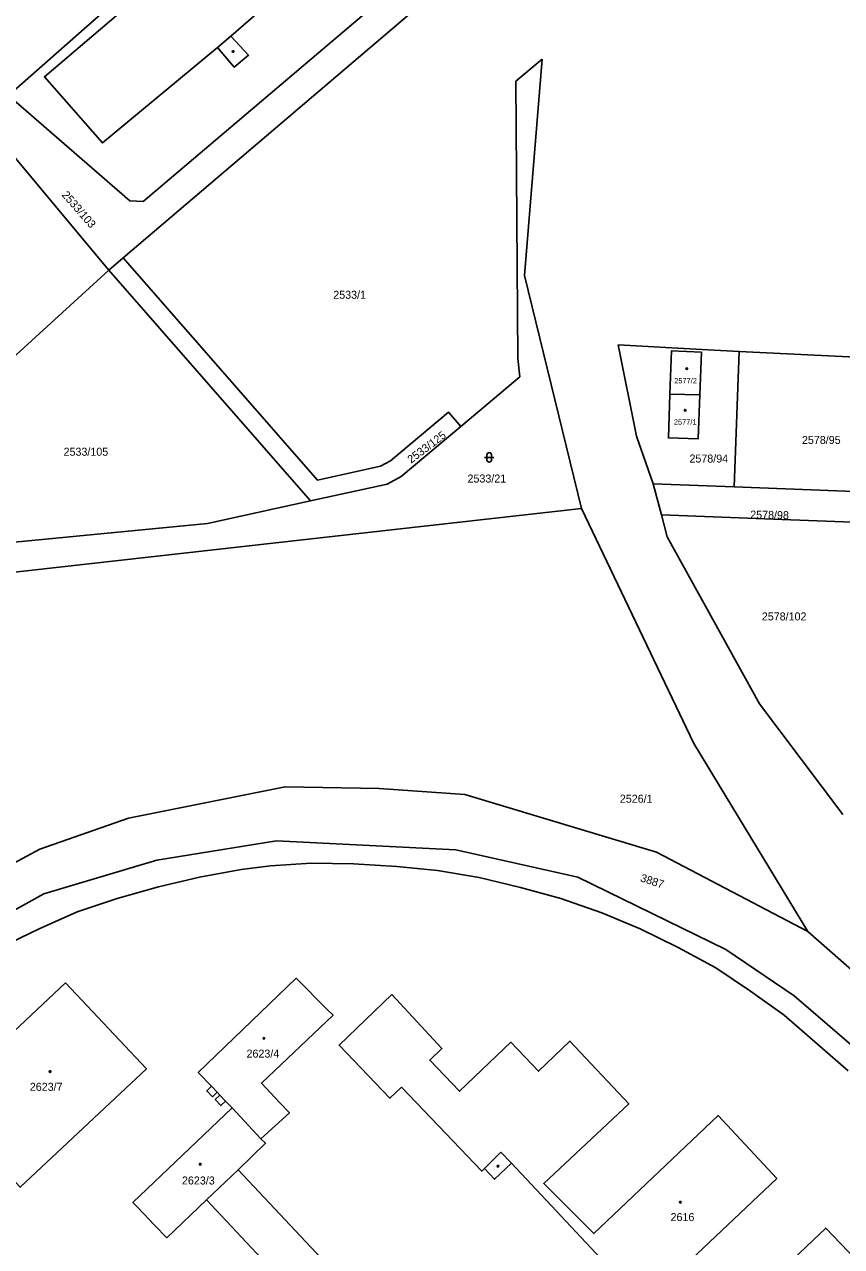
# Model space of a CAD drawing. Extents: x -527335 to -526256, y -1079142 to -1077836.
# Drawn here: x -526978 to -526804.5, y -1078442 to -1078182.5 of the extents above; entities that cross this region are included whole.
import ezdxf

# ---------------------------------------------------------------- set-up
doc = ezdxf.new("R2010")
doc.units = 0
for name, color, linetype in [('Hranice parcel', 7, 'Continuous'), ('Parcelní čísla', 7, 'Continuous'), ('Vnitřní kresba', 7, 'Continuous'), ('Vrstva 54', 7, 'Continuous'), ('Značky budov', 7, 'Continuous'), ('Značky kultur', 7, 'Continuous')]:
    doc.layers.add(name, color=color, linetype=linetype)

msp = doc.modelspace()

# ---------------------------------------------------------------- linework, layer by layer
at = {"layer": 'Hranice parcel'}
for p, q in [((-526981.38, -1078197.54), (-526934.29, -1078155.9)), ((-526986.9, -1078202.54), (-526960.09, -1078234.62)), ((-526960.09, -1078234.62), (-526957.05, -1078232.03)), ((-527018.73, -1078288.14), (-526960.09, -1078234.62)), ((-526917.26, -1078283.66), (-526960.09, -1078234.62)), ((-526851.96, -1078250.53), (-526834.14, -1078251.53)), ((-526834.14, -1078251.53), (-526826.23, -1078251.91)), ((-526827.32, -1078280.7), (-526826.23, -1078251.91)), ((-526826.23, -1078251.91), (-526791.08, -1078253.62)), ((-526834.58, -1078261.11), (-526840.94, -1078261.01)), ((-526844.47, -1078280.03), (-526827.32, -1078280.7)), ((-526842.74, -1078286.62), (-526844.47, -1078280.03)), ((-526827.32, -1078280.7), (-526800.05, -1078281.76)), ((-526859.72, -1078285.25), (-527000.09, -1078301)), ((-526927.79, -1078419.18), (-526933.9, -1078412.6)), ((-526932.6, -1078425.71), (-526939.37, -1078432.13)), ((-526904.09, -1078469.66), (-526939.37, -1078432.13))]:
    msp.add_line(p, q, dxfattribs=at)
for points in [[(-526934.29, -1078155.9), (-526932.31, -1078158.24), (-526973.76, -1078193.55), (-526961.45, -1078207.63), (-526937.02, -1078187.34), (-526933.46, -1078191.55), (-526930.4, -1078188.96), (-526934.17, -1078184.92), (-526906.26, -1078160.64), (-526912.98, -1078152.69), (-526910.61, -1078150.69), (-526917.93, -1078142.08)], [(-526875.76, -1078143.51), (-526875.92, -1078155.05), (-526879.04, -1078163.58), (-526884.75, -1078170.43), (-526957.05, -1078232.03)], [(-526981.38, -1078197.54), (-526955.62, -1078219.94), (-526952.77, -1078220.09), (-526888.56, -1078165.51), (-526884.36, -1078160.44), (-526881.85, -1078153.9), (-526881.76, -1078144.92)], [(-526885.37, -1078267.84), (-526872.82, -1078257.29), (-526873.21, -1078253.38), (-526873.63, -1078194.51), (-526868.06, -1078189.82)], [(-526859.72, -1078285.25), (-526871.79, -1078235.81), (-526868.06, -1078189.82)], [(-526957.05, -1078232.03), (-526915.8, -1078279.24), (-526902.38, -1078276.29), (-526900.29, -1078275.15), (-526887.96, -1078264.78), (-526885.37, -1078267.84)], [(-526844.47, -1078280.03), (-526848.05, -1078269.93), (-526851.96, -1078250.53)], [(-526840.94, -1078261.01), (-526840.63, -1078251.78), (-526834.24, -1078252.07), (-526834.58, -1078261.11)], [(-526834.58, -1078261.11), (-526834.94, -1078270.47), (-526841.25, -1078270.29), (-526840.94, -1078261.01)], [(-526885.37, -1078267.84), (-526898.03, -1078278.48), (-526900.97, -1078280.08), (-526917.26, -1078283.66)], [(-526917.26, -1078283.66), (-526939.14, -1078288.48), (-526991.13, -1078293.46)], [(-526811.67, -1078375.09), (-526835.85, -1078335.15), (-526859.72, -1078285.25)], [(-526842.74, -1078286.62), (-526817.12, -1078287.6), (-526800.3, -1078288.23)], [(-526804.2, -1078350.27), (-526821.9, -1078326.75), (-526841.53, -1078291.28), (-526842.74, -1078286.62)], [(-527008.42, -1078377.49), (-527001.38, -1078371.92), (-526974.73, -1078357.59), (-526955.89, -1078351.06), (-526922.67, -1078344.37), (-526902.66, -1078344.75), (-526884.52, -1078346.04), (-526843.79, -1078358.29), (-526811.67, -1078375.09)], [(-526758.4, -1078472.62), (-526766.27, -1078446.58), (-526780.95, -1078423.56), (-526794.44, -1078407.43), (-526800.43, -1078400.96), (-526814.56, -1078388.75), (-526829.06, -1078378.91), (-526860.51, -1078363.6), (-526886.41, -1078357.78), (-526924.51, -1078355.89), (-526949.93, -1078359.99), (-526973.92, -1078367.12), (-526999.06, -1078381.03), (-527019.7, -1078396.51), (-527044.07, -1078424.46), (-527066.65, -1078463.1), (-527068.91, -1078470.58)], [(-526811.67, -1078375.09), (-526792.46, -1078391.93), (-526770.17, -1078411.49)], [(-526996.03, -1078411.18), (-526969.26, -1078386.03), (-526952.12, -1078404.3), (-526978.92, -1078429.44), (-526996.03, -1078411.18)], [(-526933.9, -1078412.6), (-526935.3, -1078411.13), (-526936.3, -1078412.09), (-526937.48, -1078410.83), (-526936.51, -1078409.89), (-526937.1, -1078409.24), (-526938.08, -1078410.2), (-526939.29, -1078408.96), (-526938.32, -1078407.98), (-526941.1, -1078405.03), (-526920.28, -1078385.05), (-526913.63, -1078391.73), (-526912.45, -1078392.91), (-526927.69, -1078407.3), (-526923.75, -1078411.5), (-526921.74, -1078413.64), (-526927.79, -1078419.18)], [(-526840.79, -1078460.33), (-526841.89, -1078459.21), (-526874.61, -1078424.3), (-526878.19, -1078427.72), (-526880.3, -1078425.42), (-526880.87, -1078425.99), (-526891.66, -1078414.75), (-526897.96, -1078408.2), (-526900.4, -1078410.54), (-526911.2, -1078399.25), (-526900, -1078388.5), (-526889.36, -1078399.98), (-526891.93, -1078402.44), (-526885.63, -1078409.03), (-526874.72, -1078398.65), (-526868.88, -1078404.78), (-526862.16, -1078398.39), (-526849.69, -1078411.69), (-526867.72, -1078428.67), (-526857.08, -1078439.26), (-526830.69, -1078414.21), (-526818.25, -1078427.57), (-526844.26, -1078452.22), (-526838.85, -1078458.45)], [(-526939.37, -1078432.13), (-526947.78, -1078440.15), (-526950.36, -1078437.48), (-526953.96, -1078433.75), (-526954.97, -1078432.7), (-526933.9, -1078412.6)], [(-526927.79, -1078419.18), (-526926.8, -1078420.07), (-526932.6, -1078425.71)], [(-526932.6, -1078425.71), (-526909.39, -1078450.45), (-526905.62, -1078446.98), (-526893.64, -1078459.85), (-526895.29, -1078461.46), (-526897.29, -1078463.32)], [(-526838.85, -1078458.45), (-526834.26, -1078463.18), (-526807.84, -1078438.11), (-526795.26, -1078451.29), (-526823.96, -1078478.68), (-526825.34, -1078477.23)]]:
    msp.add_lwpolyline(points, dxfattribs=at)
at = {"layer": 'Vnitřní kresba'}
for p, q in [((-526934.17, -1078184.92), (-526937.02, -1078187.34)), ((-526940.81, -1078363.6), (-526932, -1078361.92)), ((-526932, -1078361.92), (-526925.74, -1078361.14)), ((-526925.74, -1078361.14), (-526917.12, -1078360.59)), ((-526917.12, -1078360.59), (-526908.16, -1078360.72)), ((-526908.16, -1078360.72), (-526898.95, -1078361.28)), ((-526898.95, -1078361.28), (-526890.27, -1078362.16)), ((-526890.27, -1078362.16), (-526881.43, -1078363.64)), ((-526949.55, -1078365.66), (-526940.81, -1078363.6)), ((-526881.43, -1078363.64), (-526872.65, -1078365.75)), ((-526958.31, -1078368.1), (-526949.55, -1078365.66)), ((-526872.65, -1078365.75), (-526864.1, -1078368.1)), ((-526966.8, -1078370.96), (-526958.31, -1078368.1)), ((-526864.1, -1078368.1), (-526855.41, -1078371.13)), ((-526974.87, -1078374.53), (-526966.8, -1078370.96)), ((-526855.41, -1078371.13), (-526847.27, -1078374.54)), ((-526982.92, -1078378.41), (-526974.87, -1078374.53)), ((-526847.27, -1078374.54), (-526839.2, -1078378.52)), ((-526839.2, -1078378.52), (-526831.16, -1078382.86)), ((-526831.16, -1078382.86), (-526823.85, -1078387.76)), ((-526823.85, -1078387.76), (-526816.66, -1078392.88)), ((-526816.66, -1078392.88), (-526803.07, -1078404.72)), ((-526938.32, -1078407.98), (-526937.1, -1078409.24)), ((-526936.51, -1078409.89), (-526935.3, -1078411.13)), ((-526880.3, -1078425.42), (-526876.81, -1078421.96)), ((-526876.81, -1078421.96), (-526874.61, -1078424.3))]:
    msp.add_line(p, q, dxfattribs=at)
at = {"layer": 'Vrstva 54'}
for points in [[(-527073.97, -1078460.17), (-527053.17, -1078420.48), (-527032.18, -1078397.77), (-527014.31, -1078382.24), (-527013.19, -1078381.27), (-527008.42, -1078377.49), (-527001.38, -1078371.92), (-526974.73, -1078357.59), (-526955.89, -1078351.06), (-526922.67, -1078344.37), (-526902.66, -1078344.75), (-526884.52, -1078346.04), (-526843.79, -1078358.29), (-526811.67, -1078375.09), (-526792.46, -1078391.93), (-526770.17, -1078411.49), (-526749.3, -1078465.23)], [(-526766.27, -1078446.58), (-526780.95, -1078423.56), (-526794.44, -1078407.43), (-526800.43, -1078400.96), (-526814.56, -1078388.75), (-526829.06, -1078378.91), (-526829.06, -1078378.91), (-526860.51, -1078363.6), (-526886.41, -1078357.78), (-526924.51, -1078355.89), (-526949.93, -1078359.99), (-526973.92, -1078367.12), (-526999.06, -1078381.03), (-527019.7, -1078396.51), (-527044.07, -1078424.46), (-527066.65, -1078463.1)]]:
    msp.add_lwpolyline(points, dxfattribs=at)
at = {"layer": 'Značky budov'}
for centre in [(-526933.7, -1078188.2), (-526837.35, -1078255.56), (-526837.69, -1078264.41), (-526927.13, -1078397.82), (-526972.55, -1078404.86), (-526940.69, -1078424.54), (-526877.44, -1078424.96), (-526838.73, -1078432.62)]:
    msp.add_circle(centre, 0.175, dxfattribs=at)
at = {"layer": 'Značky kultur'}
for p, q in [((-526880.3, -1078274.4), (-526878.3, -1078274.4)), ((-526879.8, -1078273.9), (-526879.8, -1078274.9)), ((-526878.8, -1078274.9), (-526878.8, -1078273.9))]:
    msp.add_line(p, q, dxfattribs=at)
for centre, start, end in [((-526879.3, -1078273.9), 0, 180), ((-526879.3, -1078274.9), 180, 359.9879)]:
    msp.add_arc(centre, 0.5, start, end, dxfattribs=at)

# ---------------------------------------------------------------- texts
at = {"layer": 'Parcelní čísla'}
for s, rotation, p in [('2533/103', 311, (-526970.19, -1078218.72)), ('2533/125', 37, (-526895.88, -1078275.76)), ('2578/98', 359, (-526823.9, -1078287.4)), ('3887', 342, (-526847.34, -1078364.43))]:
    msp.add_text(s, height=1.7, rotation=rotation, dxfattribs=at).set_placement(p)
for s, height, p in [('2533/1', 1.7, (-526912.43, -1078240.72)), ('2577/2', 1.14, (-526840.02, -1078258.69)), ('2577/1', 1.14, (-526840.1, -1078267.46)), ('2578/95', 1.7, (-526812.9, -1078271.56)), ('2533/105', 1.7, (-526969.7, -1078274.06)), ('2578/94', 1.7, (-526836.79, -1078275.51)), ('2533/21', 1.7, (-526883.92, -1078279.75)), ('2578/102', 1.7, (-526821.42, -1078309.04)), ('2526/1', 1.7, (-526851.57, -1078347.76)), ('2623/4', 1.7, (-526930.85, -1078401.9)), ('2623/7', 1.7, (-526976.87, -1078408.95)), ('2623/3', 1.7, (-526944.56, -1078428.85)), ('2616', 1.7, (-526840.8, -1078436.62))]:
    msp.add_text(s, height=height, dxfattribs=at).set_placement(p)

doc.saveas('drawing.dxf')
